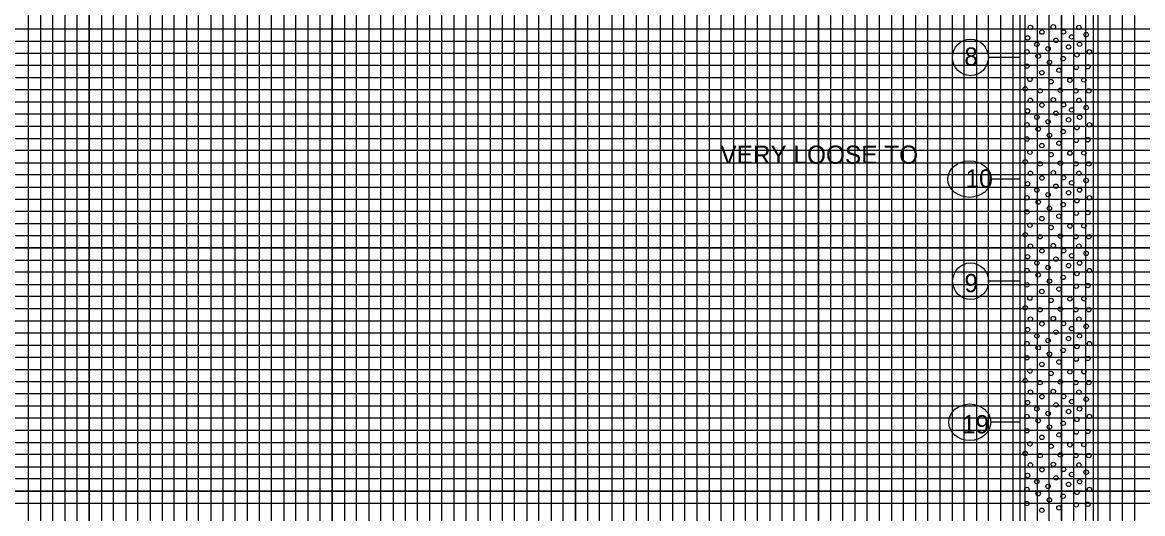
# Model space of a CAD drawing. Extents: x 2345490 to 2445302, y 465165 to 573888.
# Drawn here: x 2428720.7 to 2429181.6, y 544546.3 to 544748.2 of the extents above; entities that cross this region are included whole.
import ezdxf

# ---------------------------------------------------------------- set-up
doc = ezdxf.new("R2010")
doc.units = 0
for name, color, linetype in [('Prop Road Sect_ Boring - Material (Outline)', 7, 'Continuous'), ('Prop Road Sect_ Boring - Peripheral (SPT Oval + Leader)', 7, 'Continuous'), ('Prop Road Sect_ Boring - Peripheral (SPT Tx)', 7, 'Continuous'), ('Prop Strc Sect_ Material - Tx (Composite Desc)', 7, 'Continuous'), ('Sheet DOT Grid CELL', 7, 'Continuous'), ('Sheet Profile Grid Major CELL', 7, 'Continuous'), ('Sheet Profile Grid Middle CELL', 7, 'Continuous'), ('Sheet Profile Grid Minor CELL', 7, 'Continuous')]:
    doc.layers.add(name, color=color, linetype=linetype)

msp = doc.modelspace()

# ---------------------------------------------------------------- linework, layer by layer
at = {"layer": 'Prop Road Sect_ Boring - Material (Outline)'}
msp.add_lwpolyline([(2429131.24337, 544808.83877), (2429161.24337, 544808.83877), (2429161.24337, 544508.83877), (2429131.24337, 544508.83877)], close=True, dxfattribs=at)
for centre in [(2429135.44029, 544746.19476), (2429144.89209, 544746.42661), (2429149.12866, 544744.35154), (2429155.43642, 544746.19476), (2429134.30641, 544741.85514), (2429140.21924, 544744.24545), (2429145.9414, 544740.87342), (2429152.41145, 544742.26014), (2429158.39646, 544743.22014), (2429134.03641, 544736.14013), (2429138.11642, 544739.27513), (2429142.73643, 544737.37013), (2429151.18145, 544738.18013), (2429155.68146, 544739.27513), (2429159.76147, 544736.14013), (2429138.65642, 544734.37012), (2429143.30643, 544731.79012), (2429148.94644, 544733.33512), (2429154.58646, 544734.91013), (2429134.03641, 544730.29012), (2429140.15643, 544727.56011), (2429147.17644, 544728.55011), (2429154.31645, 544729.73511), (2429159.08646, 544730.02012), (2429135.25142, 544724.83011), (2429143.96643, 544723.8851), (2429151.72145, 544724.4851), (2429157.45146, 544724.5751), (2429133.34641, 544720.9001), (2429139.46643, 544720.0751), (2429147.77644, 544720.3451), (2429154.18145, 544720.0751), (2429159.49147, 544720.0751), (2429135.44029, 544716.20976), (2429140.21924, 544714.26045), (2429144.89209, 544716.44161), (2429149.12866, 544714.36654), (2429152.41145, 544712.27514), (2429155.43642, 544716.20976), (2429158.39646, 544713.23514), (2429134.30641, 544711.87014), (2429138.11642, 544709.29013), (2429145.9414, 544710.88842), (2429151.18145, 544708.19513), (2429155.68146, 544709.29013), (2429134.03641, 544706.15513), (2429138.65642, 544704.38512), (2429142.73643, 544707.38513), (2429148.94644, 544703.35012), (2429154.58646, 544704.92513), (2429159.76147, 544706.15513), (2429134.03641, 544700.30512), (2429143.30643, 544701.80512), (2429147.17644, 544698.56511), (2429154.31645, 544699.75011), (2429159.08646, 544700.03512), (2429135.25142, 544694.84511), (2429140.15643, 544697.57511), (2429143.96643, 544693.9001), (2429151.72145, 544694.5001), (2429157.45146, 544694.5901), (2429133.34641, 544690.9151), (2429139.46643, 544690.0901), (2429147.77644, 544690.3601), (2429154.18145, 544690.0901), (2429159.49147, 544690.0901), (2429135.44029, 544686.22476), (2429144.89209, 544686.45661), (2429149.12866, 544684.38154), (2429155.43642, 544686.22476), (2429134.30641, 544681.88514), (2429140.21924, 544684.27545), (2429145.9414, 544680.90342), (2429152.41145, 544682.29014), (2429158.39646, 544683.25014), (2429134.03641, 544676.17013), (2429138.11642, 544679.30513), (2429142.73643, 544677.40013), (2429151.18145, 544678.21013), (2429155.68146, 544679.30513), (2429159.76147, 544676.17013), (2429138.65642, 544674.40012), (2429143.30643, 544671.82012), (2429148.94644, 544673.36512), (2429154.58646, 544674.94013), (2429134.03641, 544670.32012), (2429140.15643, 544667.59011), (2429147.17644, 544668.58011), (2429154.31645, 544669.76511), (2429159.08646, 544670.05012), (2429135.25142, 544664.86011), (2429143.96643, 544663.9151), (2429151.72145, 544664.5151), (2429157.45146, 544664.6051), (2429133.34641, 544660.9301), (2429139.46643, 544660.1051), (2429147.77644, 544660.3751), (2429154.18145, 544660.1051), (2429159.49147, 544660.1051), (2429135.44029, 544656.23976), (2429140.21924, 544654.29045), (2429144.89209, 544656.47161), (2429149.12866, 544654.39654), (2429152.41145, 544652.30514), (2429155.43642, 544656.23976), (2429158.39646, 544653.26514), (2429134.30641, 544651.90014), (2429138.11642, 544649.32013), (2429145.9414, 544650.91842), (2429151.18145, 544648.22513), (2429155.68146, 544649.32013), (2429134.03641, 544646.18513), (2429138.65642, 544644.41512), (2429142.73643, 544647.41513), (2429148.94644, 544643.38012), (2429154.58646, 544644.95513), (2429159.76147, 544646.18513), (2429134.03641, 544640.33512), (2429143.30643, 544641.83512), (2429147.17644, 544638.59511), (2429154.31645, 544639.78011), (2429159.08646, 544640.06512), (2429135.25142, 544634.87511), (2429140.15643, 544637.60511), (2429143.96643, 544633.9301), (2429151.72145, 544634.5301), (2429157.45146, 544634.6201), (2429133.34641, 544630.9451), (2429139.46643, 544630.1201), (2429147.77644, 544630.3901), (2429154.18145, 544630.1201), (2429159.49147, 544630.1201), (2429135.44029, 544626.25476), (2429144.89209, 544626.48661), (2429155.43642, 544626.25476), (2429134.30641, 544621.91514), (2429140.21924, 544624.30545), (2429145.9414, 544620.93342), (2429149.12866, 544624.41154), (2429152.41145, 544622.32014), (2429158.39646, 544623.28014), (2429134.03641, 544616.20013), (2429138.11642, 544619.33513), (2429142.73643, 544617.43013), (2429151.18145, 544618.24013), (2429155.68146, 544619.33513), (2429159.76147, 544616.20013), (2429138.65642, 544614.43012), (2429143.30643, 544611.85012), (2429148.94644, 544613.39512), (2429154.58646, 544614.97013), (2429134.03641, 544610.35012), (2429140.15643, 544607.62011), (2429147.17644, 544608.61011), (2429154.31645, 544609.79511), (2429159.08646, 544610.08012), (2429135.25142, 544604.89011), (2429143.96643, 544603.9451), (2429151.72145, 544604.5451), (2429157.45146, 544604.6351), (2429133.34641, 544600.9601), (2429139.46643, 544600.1351), (2429147.77644, 544600.4051), (2429154.18145, 544600.1351), (2429159.49147, 544600.1351), (2429135.44029, 544596.26976), (2429140.21924, 544594.32045), (2429144.89209, 544596.50161), (2429149.12866, 544594.42654), (2429152.41145, 544592.33514), (2429155.43642, 544596.26976), (2429158.39646, 544593.29514), (2429134.30641, 544591.93014), (2429138.11642, 544589.35013), (2429145.9414, 544590.94842), (2429151.18145, 544588.25513), (2429155.68146, 544589.35013), (2429134.03641, 544586.21513), (2429138.65642, 544584.44512), (2429142.73643, 544587.44513), (2429148.94644, 544583.41012), (2429154.58646, 544584.98513), (2429159.76147, 544586.21513), (2429134.03641, 544580.36512), (2429143.30643, 544581.86512), (2429147.17644, 544578.62511), (2429154.31645, 544579.81011), (2429159.08646, 544580.09512), (2429135.25142, 544574.90511), (2429140.15643, 544577.63511), (2429143.96643, 544573.9601), (2429151.72145, 544574.5601), (2429157.45146, 544574.6501), (2429133.34641, 544570.9751), (2429139.46643, 544570.1501), (2429147.77644, 544570.4201), (2429154.18145, 544570.1501), (2429159.49147, 544570.1501), (2429135.44029, 544566.28476), (2429144.89209, 544566.51661), (2429155.43642, 544566.28476), (2429134.30641, 544561.94514), (2429140.21924, 544564.33545), (2429145.9414, 544560.96342), (2429149.12866, 544564.44154), (2429152.41145, 544562.35014), (2429158.39646, 544563.31014), (2429134.03641, 544556.23013), (2429138.11642, 544559.36513), (2429142.73643, 544557.46013), (2429151.18145, 544558.27013), (2429155.68146, 544559.36513), (2429159.76147, 544556.23013), (2429138.65642, 544554.46012), (2429143.30643, 544551.88012), (2429148.94644, 544553.42512), (2429154.58646, 544555.00013), (2429134.03641, 544550.38012), (2429140.15643, 544547.65011), (2429147.17644, 544548.64011), (2429154.31645, 544549.82511), (2429159.08646, 544550.11012)]:
    msp.add_circle(centre, 0.9, dxfattribs=at)
at = {"layer": 'Prop Road Sect_ Boring - Peripheral (SPT Oval + Leader)'}
for p, q in [((2429131.24337, 544733.83877), (2429118.16069, 544733.83877)), ((2429131.24337, 544683.83877), (2429119.18431, 544683.83877)), ((2429131.24337, 544641.83877), (2429118.16069, 544641.83877)), ((2429131.24337, 544583.83877), (2429118.98746, 544583.83877))]:
    msp.add_line(p, q, dxfattribs=at)
for centre, major_axis, ratio in [((2429110.77529, 544733.83835), (0, 7.5), 0.983464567), ((2429110.41703, 544683.80861), (8.91142, 0), 0.841616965), ((2429110.84694, 544641.83809), (0, 7.5), 0.983464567), ((2429110.52451, 544583.85662), (8.61614, 0), 0.870459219)]:
    msp.add_ellipse(centre, major_axis=major_axis, ratio=ratio, dxfattribs=at)
at = {"layer": 'Sheet DOT Grid CELL'}
for p, q in [((2428748.24316, 545230.52975), (2428748.24316, 544205.52975)), ((2428798.24316, 545230.52975), (2428798.24316, 544205.52975)), ((2428848.24316, 545230.52975), (2428848.24316, 544205.52975)), ((2428898.24316, 545230.52975), (2428898.24316, 544205.52975)), ((2428948.24316, 545230.52975), (2428948.24316, 544205.52975)), ((2428998.24316, 545230.52975), (2428998.24316, 544205.52975)), ((2429048.24316, 545230.52975), (2429048.24316, 544205.52975)), ((2429098.24316, 545230.52975), (2429098.24316, 544205.52975)), ((2429148.24316, 545230.52975), (2429148.24316, 544205.52975)), ((2428648.24316, 544705.52975), (2430148.24316, 544705.52975)), ((2428648.24316, 544655.52975), (2430148.24316, 544655.52975)), ((2428648.24316, 544605.52975), (2430148.24316, 544605.52975)), ((2428648.24316, 544555.52975), (2430148.24316, 544555.52975))]:
    msp.add_line(p, q, dxfattribs=at)
at = {"layer": 'Sheet Profile Grid Major CELL'}
for points in [[(2428648.24316, 545230.52975), (2428698.24316, 545230.52975), (2428698.24316, 544205.52975), (2428748.24316, 544205.52975), (2428748.24316, 545230.52975), (2428798.24316, 545230.52975), (2428798.24316, 544205.52975), (2428848.24316, 544205.52975), (2428848.24316, 545230.52975), (2428898.24316, 545230.52975), (2428898.24316, 544205.52975), (2428948.24316, 544205.52975), (2428948.24316, 545230.52975), (2428998.24316, 545230.52975), (2428998.24316, 544205.52975), (2429048.24316, 544205.52975), (2429048.24316, 545230.52975), (2429098.24316, 545230.52975), (2429098.24316, 544205.52975), (2429148.24316, 544205.52975), (2429148.24316, 545230.52975), (2429198.24316, 545230.52975)], [(2430148.24316, 544655.52975), (2428648.24316, 544655.52975), (2428648.24316, 544705.52975), (2430148.24316, 544705.52975)], [(2430148.24316, 544555.52975), (2428648.24316, 544555.52975), (2428648.24316, 544605.52975), (2430148.24316, 544605.52975)]]:
    msp.add_lwpolyline(points, dxfattribs=at)
at = {"layer": 'Sheet Profile Grid Middle CELL'}
for points in [[(2428723.24316, 544205.52975), (2428723.24316, 545230.52975), (2428773.24316, 545230.52975), (2428773.24316, 544205.52975), (2428823.24316, 544205.52975), (2428823.24316, 545230.52975), (2428873.24316, 545230.52975), (2428873.24316, 544205.52975), (2428923.24316, 544205.52975), (2428923.24316, 545230.52975), (2428973.24316, 545230.52975), (2428973.24316, 544205.52975), (2429023.24316, 544205.52975), (2429023.24316, 545230.52975), (2429073.24316, 545230.52975), (2429073.24316, 544205.52975), (2429123.24316, 544205.52975), (2429123.24316, 545230.52975), (2429173.24316, 545230.52975), (2429173.24316, 544205.52975), (2429223.24316, 544205.52975)], [(2430148.24316, 544730.52975), (2428648.24316, 544730.52975), (2428648.24316, 544680.52975), (2430148.24316, 544680.52975)], [(2430148.24316, 544630.52975), (2428648.24316, 544630.52975), (2428648.24316, 544580.52975), (2430148.24316, 544580.52975)]]:
    msp.add_lwpolyline(points, dxfattribs=at)
at = {"layer": 'Sheet Profile Grid Minor CELL'}
for points in [[(2428728.24316, 545230.52975), (2428728.24316, 544205.52975), (2428733.24316, 544205.52975), (2428733.24316, 545230.52975)], [(2428738.24316, 545230.52975), (2428738.24316, 544205.52975), (2428743.24316, 544205.52975), (2428743.24316, 545230.52975)], [(2428753.24316, 545230.52975), (2428753.24316, 544205.52975), (2428758.24316, 544205.52975), (2428758.24316, 545230.52975)], [(2428763.24316, 545230.52975), (2428763.24316, 544205.52975), (2428768.24316, 544205.52975), (2428768.24316, 545230.52975)], [(2428778.24316, 545230.52975), (2428778.24316, 544205.52975), (2428783.24316, 544205.52975), (2428783.24316, 545230.52975)], [(2428788.24316, 545230.52975), (2428788.24316, 544205.52975), (2428793.24316, 544205.52975), (2428793.24316, 545230.52975)], [(2428803.24316, 545230.52975), (2428803.24316, 544205.52975), (2428808.24316, 544205.52975), (2428808.24316, 545230.52975)], [(2428813.24316, 545230.52975), (2428813.24316, 544205.52975), (2428818.24316, 544205.52975), (2428818.24316, 545230.52975)], [(2428828.24316, 545230.52975), (2428828.24316, 544205.52975), (2428833.24316, 544205.52975), (2428833.24316, 545230.52975)], [(2428838.24316, 545230.52975), (2428838.24316, 544205.52975), (2428843.24316, 544205.52975), (2428843.24316, 545230.52975)], [(2428853.24316, 545230.52975), (2428853.24316, 544205.52975), (2428858.24316, 544205.52975), (2428858.24316, 545230.52975)], [(2428863.24316, 544205.52975), (2428868.24316, 544205.52975), (2428868.24316, 545230.52975)], [(2428863.24316, 545230.52975), (2428863.24316, 544205.52975)], [(2428878.24316, 545230.52975), (2428878.24316, 544205.52975), (2428883.24316, 544205.52975), (2428883.24316, 545230.52975)], [(2428888.24316, 545230.52975), (2428888.24316, 544205.52975), (2428893.24316, 544205.52975), (2428893.24316, 545230.52975)], [(2428903.24316, 545230.52975), (2428903.24316, 544205.52975), (2428908.24316, 544205.52975), (2428908.24316, 545230.52975)], [(2428913.24316, 545230.52975), (2428913.24316, 544205.52975), (2428918.24316, 544205.52975), (2428918.24316, 545230.52975)], [(2428928.24316, 545230.52975), (2428928.24316, 544205.52975), (2428933.24316, 544205.52975), (2428933.24316, 545230.52975)], [(2428938.24316, 545230.52975), (2428938.24316, 544205.52975), (2428943.24316, 544205.52975), (2428943.24316, 545230.52975)], [(2428953.24316, 545230.52975), (2428953.24316, 544205.52975), (2428958.24316, 544205.52975), (2428958.24316, 545230.52975)], [(2428963.24316, 545230.52975), (2428963.24316, 544205.52975), (2428968.24316, 544205.52975), (2428968.24316, 545230.52975)], [(2428978.24316, 545230.52975), (2428978.24316, 544205.52975), (2428983.24316, 544205.52975), (2428983.24316, 545230.52975)], [(2428988.24316, 545230.52975), (2428988.24316, 544205.52975), (2428993.24316, 544205.52975), (2428993.24316, 545230.52975)], [(2429003.24316, 545230.52975), (2429003.24316, 544205.52975), (2429008.24316, 544205.52975), (2429008.24316, 545230.52975)], [(2429013.24316, 545230.52975), (2429013.24316, 544205.52975), (2429018.24316, 544205.52975), (2429018.24316, 545230.52975)], [(2429028.24316, 545230.52975), (2429028.24316, 544205.52975), (2429043.24316, 544205.52975), (2429043.24316, 545230.52975)], [(2429033.24316, 545230.52975), (2429033.24316, 544205.52975), (2429038.24316, 544205.52975), (2429038.24316, 545230.52975)], [(2429033.24316, 545229.92975), (2429033.24316, 544205.52975), (2429038.24316, 544205.52975), (2429038.24316, 545229.92975)], [(2429053.24316, 545230.52975), (2429053.24316, 544205.52975), (2429058.24316, 544205.52975), (2429058.24316, 545230.52975)], [(2429063.24316, 545230.52975), (2429063.24316, 544205.52975), (2429068.24316, 544205.52975), (2429068.24316, 545230.52975)], [(2429078.24316, 545230.52975), (2429078.24316, 544205.52975), (2429083.24316, 544205.52975), (2429083.24316, 545230.52975)], [(2429088.24316, 545230.52975), (2429088.24316, 544205.52975), (2429093.24316, 544205.52975), (2429093.24316, 545230.52975)], [(2429103.24316, 545230.52975), (2429103.24316, 544205.52975), (2429108.24316, 544205.52975), (2429108.24316, 545230.52975)], [(2429113.24316, 545230.52975), (2429113.24316, 544205.52975), (2429118.24316, 544205.52975), (2429118.24316, 545230.52975)], [(2429128.24316, 545230.52975), (2429128.24316, 544205.52975), (2429133.24316, 544205.52975), (2429133.24316, 545230.52975)], [(2429138.24316, 545230.52975), (2429138.24316, 544205.52975), (2429143.24316, 544205.52975), (2429143.24316, 545230.52975)], [(2429153.24316, 545230.52975), (2429153.24316, 544205.52975), (2429158.24316, 544205.52975), (2429158.24316, 545230.52975)], [(2429163.24316, 545230.52975), (2429163.24316, 544205.52975), (2429168.24316, 544205.52975), (2429168.24316, 545230.52975)], [(2429178.24316, 545230.52975), (2429178.24316, 544205.52975)], [(2430098.24316, 544745.52975), (2428698.24316, 544745.52975), (2428698.24316, 544740.52975), (2430098.24316, 544740.52975)], [(2430098.24316, 544735.52975), (2428698.24316, 544735.52975), (2428698.24316, 544725.52975), (2430098.24316, 544725.52975)], [(2430098.24316, 544720.52975), (2428698.24316, 544720.52975), (2428698.24316, 544715.52975), (2430098.24316, 544715.52975)], [(2430098.24316, 544710.52975), (2428698.24316, 544710.52975)], [(2428698.24316, 544700.52975), (2430098.24316, 544700.52975)], [(2430098.24316, 544695.52975), (2428698.24316, 544695.52975), (2428698.24316, 544690.52975), (2430098.24316, 544690.52975)], [(2430098.24316, 544685.52975), (2428698.24316, 544685.52975), (2428698.24316, 544675.52975), (2430098.24316, 544675.52975)], [(2430098.24316, 544670.52975), (2428698.24316, 544670.52975), (2428698.24316, 544665.52975), (2430098.24316, 544665.52975)], [(2430098.24316, 544660.52975), (2428698.24316, 544660.52975), (2428698.24316, 544650.52975), (2430098.24316, 544650.52975)], [(2430098.24316, 544645.52975), (2428698.24316, 544645.52975), (2428698.24316, 544640.52975), (2430098.24316, 544640.52975)], [(2430098.24316, 544635.52975), (2428698.24316, 544635.52975), (2428698.24316, 544625.52975), (2430098.24316, 544625.52975)], [(2430098.24316, 544620.52975), (2428698.24316, 544620.52975), (2428698.24316, 544615.52975), (2430098.24316, 544615.52975)], [(2430098.24316, 544610.52975), (2428698.24316, 544610.52975), (2428698.24316, 544600.52975), (2430098.24316, 544600.52975)], [(2430098.24316, 544595.52975), (2428698.24316, 544595.52975), (2428698.24316, 544590.52975), (2430098.24316, 544590.52975)], [(2430098.24316, 544585.52975), (2428698.24316, 544585.52975), (2428698.24316, 544575.52975), (2430098.24316, 544575.52975)], [(2430098.24316, 544570.52975), (2428698.24316, 544570.52975), (2428698.24316, 544565.52975), (2430098.24316, 544565.52975)], [(2430098.24316, 544560.52975), (2428698.24316, 544560.52975), (2428698.24316, 544550.52975), (2430098.24316, 544550.52975)]]:
    msp.add_lwpolyline(points, dxfattribs=at)

# ---------------------------------------------------------------- texts
at = {"layer": 'Prop Road Sect_ Boring - Peripheral (SPT Tx)'}
for s, p in [('8', (2429108.2877, 544730.4466)), ('10', (2429108.76183, 544680.34522)), ('9', (2429108.31457, 544637.30856)), ('19', (2429107.28936, 544579.27151))]:
    msp.add_text(s, height=7.5, dxfattribs=at).set_placement(p)
at = {"layer": 'Prop Strc Sect_ Material - Tx (Composite Desc)'}
msp.add_text('VERY LOOSE TO ', height=7.5, dxfattribs=at).set_placement((2429007.8856, 544690.09746))

doc.saveas('drawing.dxf')
